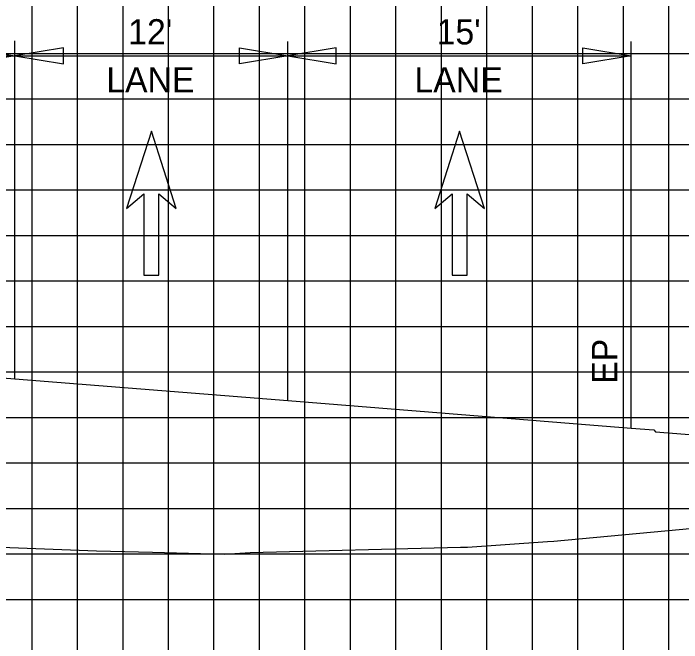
# Model space of a CAD drawing. Extents: x 1797809 to 2198143, y 249608 to 1237864.
# Drawn here: x 2197107.89 to 2197137.26, y 1237169.2 to 1237196.87 of the extents above; entities that cross this region are included whole.
import ezdxf

# ---------------------------------------------------------------- set-up
doc = ezdxf.new("R2010")
doc.units = 0
for name, color, linetype in [('3', 7, 'Continuous'), ('Default', 7, 'Continuous'), ('DESIGN - SHEET - Light Grid', 7, 'Continuous'), ('DESIGN - TRAFFIC CONTROL PERMANENT - Signs', 7, 'Continuous'), ('GSDIMS', 7, 'Continuous'), ('GSSHT', 7, 'Continuous'), ('Level 28', 7, 'Continuous'), ('Level 55', 7, 'Continuous')]:
    doc.layers.add(name, color=color, linetype=linetype)

msp = doc.modelspace()

# ---------------------------------------------------------------- linework, layer by layer
at = {"layer": '3'}
for p, q in [((2197107.957, 1237180.803), (2197107.957, 1237195.665)), ((2197119.957, 1237179.843), (2197119.957, 1237195.626)), ((2197135.05, 1237178.635), (2197135.05, 1237195.626))]:
    msp.add_line(p, q, dxfattribs=at)
at = {"layer": 'Default'}
msp.add_line((2197135.05, 1237181.968), (2197135.05, 1237183.968), dxfattribs=at)
at = {"layer": 'DESIGN - SHEET - Light Grid'}
msp.add_lwpolyline([(2197106.571, 1237173.433), (2197111.548, 1237173.244), (2197114.005, 1237173.186), (2197117.162, 1237173.097), (2197118.298, 1237173.165), (2197127.542, 1237173.397), (2197127.856, 1237173.395), (2197131.371, 1237173.652), (2197131.643, 1237173.671), (2197142.673, 1237174.684)], dxfattribs=at)
at = {"layer": 'DESIGN - TRAFFIC CONTROL PERMANENT - Signs'}
msp.add_lwpolyline([(2197083.037, 1237173.391), (2197086.377, 1237173.391), (2197086.377, 1237181.859), (2197095.957, 1237181.763), (2197107.957, 1237180.803), (2197119.957, 1237179.843), (2197135.05, 1237178.635), (2197136.047, 1237178.556), (2197136.123, 1237178.479), (2197145.05, 1237177.765), (2197150.55, 1237177.325)], dxfattribs=at)
at = {"layer": 'GSDIMS'}
for p, q in [((2197095.957, 1237195.002), (2197107.957, 1237195.002)), ((2197107.957, 1237195.002), (2197119.957, 1237195.002)), ((2197119.957, 1237195.002), (2197135.05, 1237195.002))]:
    msp.add_line(p, q, dxfattribs=at)
for points in [[(2197107.957, 1237195.002), (2197105.828, 1237194.655), (2197105.828, 1237195.35)], [(2197107.957, 1237195.002), (2197110.085, 1237194.655), (2197110.085, 1237195.35)], [(2197119.957, 1237195.002), (2197117.828, 1237194.655), (2197117.828, 1237195.35)], [(2197119.957, 1237195.002), (2197122.085, 1237194.655), (2197122.085, 1237195.35)], [(2197135.05, 1237195.002), (2197132.922, 1237194.655), (2197132.922, 1237195.35)]]:
    msp.add_lwpolyline(points, close=True, dxfattribs=at)
at = {"layer": 'GSSHT'}
for p, q in [((2197108.707, 1237153.106), (2197108.707, 1237223.106)), ((2197110.707, 1237153.106), (2197110.707, 1237223.106)), ((2197112.707, 1237153.106), (2197112.707, 1237223.106)), ((2197114.707, 1237153.106), (2197114.707, 1237223.106)), ((2197116.707, 1237153.106), (2197116.707, 1237223.106)), ((2197118.707, 1237153.106), (2197118.707, 1237223.106)), ((2197120.707, 1237153.106), (2197120.707, 1237223.106)), ((2197122.707, 1237153.106), (2197122.707, 1237223.106)), ((2197124.707, 1237153.106), (2197124.707, 1237223.106)), ((2197126.707, 1237153.106), (2197126.707, 1237223.106)), ((2197128.707, 1237153.106), (2197128.707, 1237223.106)), ((2197130.707, 1237153.106), (2197130.707, 1237223.106)), ((2197132.707, 1237153.106), (2197132.707, 1237223.106)), ((2197134.707, 1237153.106), (2197134.707, 1237223.106)), ((2197136.707, 1237153.106), (2197136.707, 1237223.106)), ((2196954.707, 1237195.106), (2197214.707, 1237195.106)), ((2196954.707, 1237193.106), (2197214.707, 1237193.106)), ((2196954.707, 1237191.106), (2197214.707, 1237191.106)), ((2196954.707, 1237189.106), (2197214.707, 1237189.106)), ((2196954.707, 1237187.106), (2197214.707, 1237187.106)), ((2196954.707, 1237185.106), (2197214.707, 1237185.106)), ((2196954.707, 1237183.106), (2197214.707, 1237183.106)), ((2196954.707, 1237181.106), (2197214.707, 1237181.106)), ((2196954.707, 1237179.106), (2197214.707, 1237179.106)), ((2196954.707, 1237177.106), (2197214.707, 1237177.106)), ((2196954.707, 1237175.106), (2197214.707, 1237175.106)), ((2196954.707, 1237173.106), (2197214.707, 1237173.106)), ((2196954.707, 1237171.106), (2197214.707, 1237171.106))]:
    msp.add_line(p, q, dxfattribs=at)
at = {"layer": 'Level 28'}
for p, q in [((2197113.957, 1237191.693), (2197112.867, 1237188.295)), ((2197115.046, 1237188.295), (2197113.957, 1237191.693)), ((2197127.503, 1237191.693), (2197126.414, 1237188.295)), ((2197128.593, 1237188.295), (2197127.503, 1237191.693)), ((2197112.867, 1237188.295), (2197113.63, 1237188.934)), ((2197113.63, 1237188.934), (2197113.63, 1237185.363)), ((2197114.283, 1237185.363), (2197114.283, 1237188.934)), ((2197114.283, 1237188.934), (2197115.046, 1237188.295)), ((2197126.414, 1237188.295), (2197127.177, 1237188.934)), ((2197127.177, 1237188.934), (2197127.177, 1237185.363)), ((2197127.83, 1237185.363), (2197127.83, 1237188.934)), ((2197127.83, 1237188.934), (2197128.593, 1237188.295)), ((2197113.63, 1237185.363), (2197114.283, 1237185.363)), ((2197127.177, 1237185.363), (2197127.83, 1237185.363))]:
    msp.add_line(p, q, dxfattribs=at)

# ---------------------------------------------------------------- texts
at = {"layer": 'Level 55'}
for s, p in [("12'", (2197112.935, 1237195.502)), ("15'", (2197126.494, 1237195.502)), ('LANE', (2197111.971, 1237193.392)), ('LANE', (2197125.518, 1237193.392))]:
    msp.add_text(s, height=1.1105, dxfattribs=at).set_placement(p)
msp.add_text('EP', height=1.1105, rotation=90, dxfattribs=at).set_placement((2197134.431, 1237180.58))

doc.saveas('drawing.dxf')
